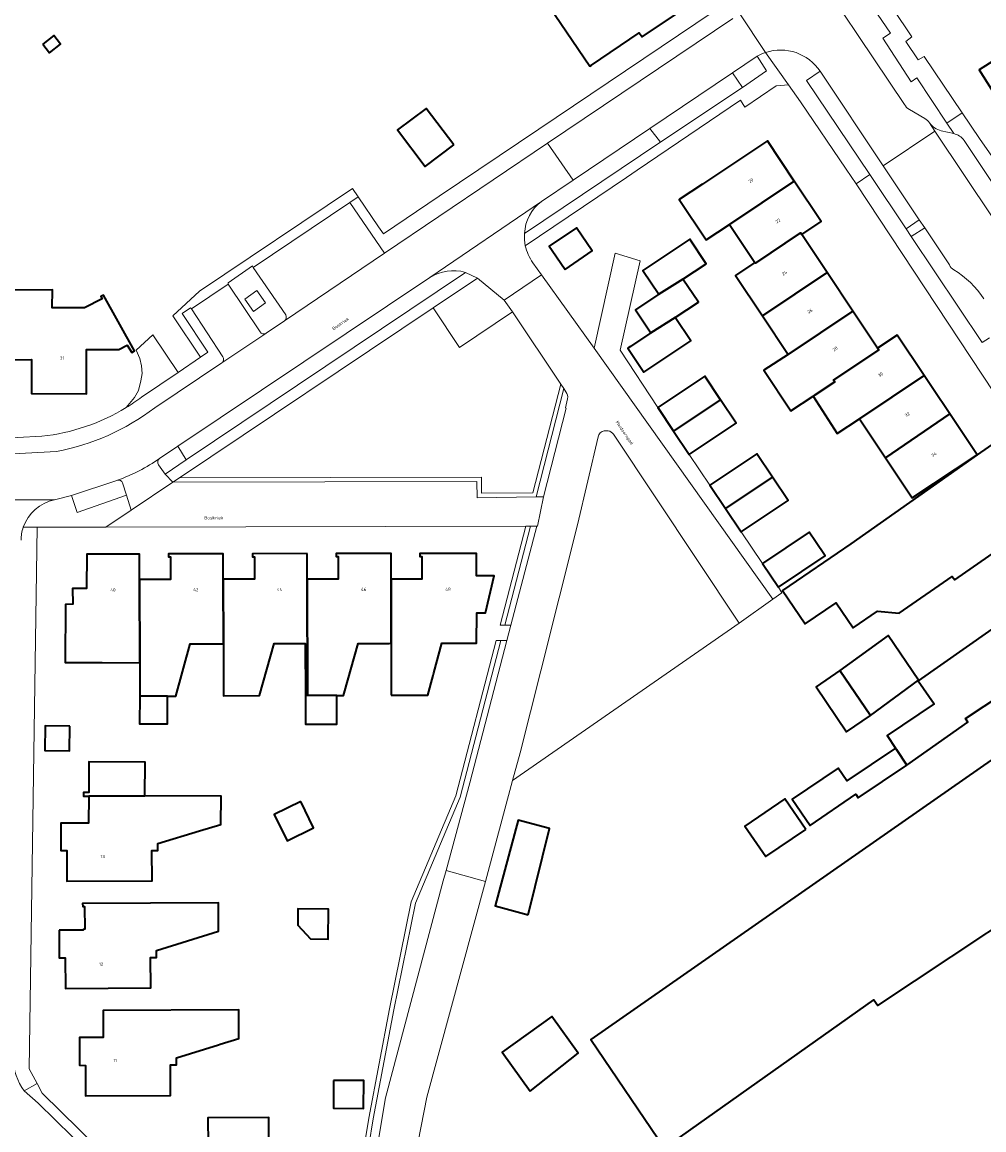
# Model space of a CAD drawing. Header units: metres. Extents: x 197700 to 204338, y 317132 to 325229.
# Tile 349 of 656: x 199342 to 199449, y 320431 to 320555. Entities that reach past the tile are written whole.
import ezdxf
from ezdxf.enums import TextEntityAlignment as Align

# ---------------------------------------------------------------- set-up
doc = ezdxf.new("R2010")
doc.units = ezdxf.units.M
for name, color, linetype, lineweight in [('B-WE-GR-BEPLANTING_CULTUUR_BODEMBEDEKKER-GV', 90, 'Continuous', 18), ('B-WE-GR-BEPLANTING_CULTUUR_HEESTERS-GV', 90, 'Continuous', 18), ('B-WE-GR-GROENVOORZIENING-GV', 80, 'Continuous', 18), ('B-WE-OG-BEBOUWING-GV', 7, 'Continuous', 35), ('B-WE-OG-BEBOUWING-T18', 10, 'Continuous', 18), ('B-WE-OG-BEBOUWING_LAGE TRAFO-GV', 7, 'Continuous', 18), ('B-WE-OG-TERREIN_CULTUURSCHEIDING-GV', 7, 'Continuous', 18), ('B-WE-OG-TERREIN_ERF-GV', 7, 'Continuous', 18), ('B-WE-OG-TOPOGRAFIE-T18', 10, 'Continuous', 18), ('B-WE-VH-VERHARDING_ASFALT-GV', 252, 'Continuous', 18), ('B-WE-VH-VERHARDING_BETONSTRAATSTEEN-GV', 252, 'Continuous', 18), ('B-WE-VH-VERHARDING_STRAATBAKSTEEN-GV', 252, 'Continuous', 18), ('B-WE-VH-VERHARDING_TEGEL-GV', 252, 'Continuous', 18)]:
    doc.layers.add(name, color=color, linetype=linetype, lineweight=lineweight)
doc.styles.add('NLCS-ISO-M200-T18', font='NLCS-ISO.ttf', dxfattribs={"height": 0.36})

msp = doc.modelspace()

# ---------------------------------------------------------------- linework, layer by layer
at = {"layer": 'B-WE-GR-BEPLANTING_CULTUUR_BODEMBEDEKKER-GV'}
for points in [[(199444.726, 320542.743), (199446.129, 320542.414), (199445.359, 320543.58), (199442.016, 320548.643), (199441.391, 320548.211), (199438.204, 320553.102), (199439.079, 320553.659), (199431.176, 320565.237), (199428.675, 320563.526), (199440.627, 320545.685)], [(199441.194, 320545.119), (199442.902, 320544.096)], [(199398.176, 320531.234), (199413.294, 320541.409), (199413.361, 320541.454), (199412.178, 320542.99), (199403.582, 320537.216)], [(199403.582, 320537.216), (199400.079, 320534.83)], [(199445.664, 320527.728), (199442.886, 320531.883), (199441.366, 320530.917), (199449.306, 320519.046), (199450.115, 320519.585)], [(199359.448, 320515.726), (199356.615, 320519.922), (199354.771, 320518.191), (199355.175, 320517.284), (199355.372, 320516.454), (199355.414, 320515.582), (199355.301, 320514.766), (199355.006, 320513.683), (199354.556, 320512.909), (199353.639, 320511.79)], [(199355.369, 320512.961), (199359.448, 320515.726)]]:
    msp.add_lwpolyline(points, dxfattribs=at)
for points in [[(199422.517, 320547.583), (199425.222, 320549.446), (199424.158, 320551.065), (199421.39, 320549.211)], [(199440.804, 320531.757), (199442.28, 320532.79), (199438.243, 320538.829), (199431.188, 320549.382), (199429.694, 320548.369), (199436.744, 320537.828)], [(199378.951, 320536.272), (199361.825, 320524.813), (199358.87, 320522.039), (199361.959, 320517.428), (199362.787, 320517.989), (199359.886, 320522.319), (199360.821, 320522.938), (199360.929, 320522.835), (199365.061, 320525.586), (199365.029, 320525.735), (199367.779, 320527.622), (199367.845, 320527.457), (199378.645, 320534.7), (199379.584, 320535.332)]]:
    msp.add_lwpolyline(points, close=True, dxfattribs=at)
for points in [[(199440.627, 320545.685, 0.1844778), (199441.194, 320545.119)], [(199442.902, 320544.096, -0.1130248), (199443.43, 320543.607)], [(199443.43, 320543.607, 0.1837618), (199444.726, 320542.743)], [(199400.079, 320534.83, 0.2366118), (199398.176, 320531.234)], [(199446.131, 320527.189, -0.1744906), (199445.664, 320527.728)], [(199449.496, 320523.943, 0.1154336), (199446.131, 320527.189)], [(199353.639, 320511.79, 0.0224365), (199355.369, 320512.961)]]:
    msp.add_lwpolyline(points, format="xyb", dxfattribs=at)
at = {"layer": 'B-WE-GR-BEPLANTING_CULTUUR_HEESTERS-GV'}
for points in [[(199387.574, 320526.316), (199359.426, 320507.488), (199360.363, 320505.941), (199391.554, 320526.906)], [(199352.682, 320503.68), (199352.592, 320503.649), (199347.534, 320501.946), (199348.167, 320500.077), (199353.691, 320502.007), (199353.224, 320503.367)], [(199379.292, 320420.343), (199381.262, 320432.271), (199383.547, 320444.475), (199385.974, 320456.388), (199390.977, 320468.232), (199395.503, 320485.754), (199394.989, 320485.765), (199390.502, 320468.393), (199385.494, 320456.537), (199383.056, 320444.571), (199380.77, 320432.358), (199378.799, 320420.424)]]:
    msp.add_lwpolyline(points, dxfattribs=at)
for points in [[(199391.554, 320526.906, 0.2165908), (199387.574, 320526.316)], [(199353.224, 320503.367, 0.3965507), (199352.682, 320503.68)]]:
    msp.add_lwpolyline(points, format="xyb", dxfattribs=at)
for points in [[(199399.446, 320501.8), (199402.559, 320513.911), (199402.223, 320514.412), (199399.096, 320502.244), (199393.355, 320502.203), (199393.347, 320504.01), (199359.618, 320503.947), (199358.87, 320503.446), (199392.849, 320503.509), (199392.857, 320501.699)], [(199398.31, 320498.519), (199395.432, 320487.467), (199395.946, 320487.457), (199398.827, 320498.52)]]:
    msp.add_lwpolyline(points, close=True, dxfattribs=at)
at = {"layer": 'B-WE-GR-GROENVOORZIENING-GV'}
msp.add_lwpolyline([(199396.192, 320485.765), (199395.503, 320485.754), (199390.977, 320468.232), (199385.974, 320456.388), (199383.547, 320444.475), (199381.262, 320432.271), (199379.292, 320420.343), (199376.155, 320401.122), (199374.146, 320388.629), (199370.032, 320363.229), (199365.077, 320345.117), (199366.795, 320343.429), (199370.979, 320359.096), (199371.479, 320361.505), (199372.996, 320368.823), (199377.734, 320405.495), (199382.639, 320434.611), (199389.084, 320458.881), (199389.398, 320460.049), (199392.035, 320469.842)], close=True, dxfattribs=at)
at = {"layer": 'B-WE-OG-BEBOUWING-GV'}
for points in [[(199399.604, 320558.592), (199405.455, 320549.948), (199405.653, 320550.082), (199410.98, 320553.683), (199411.307, 320553.228), (199415.695, 320556.177), (199413.094, 320560.04), (199410.919, 320563.271), (199410.073, 320562.722), (199407.522, 320566.481), (199399.43, 320558.849)], [(199466.73, 320553.85), (199465.02, 320556.55), (199462.81, 320560.35), (199459.65, 320558.36), (199462.657, 320553.574), (199459.1, 320551.31), (199456.99, 320554.62), (199448.98, 320549.53), (199452.75, 320543.573), (199464.528, 320551.083), (199465.004, 320551.387), (199467.318, 320552.862)], [(199344.317, 320552.424), (199345.08, 320551.444), (199346.32, 320552.41), (199345.557, 320553.39)], [(199390.248, 320541.156), (199387.154, 320545.234), (199383.975, 320542.822), (199387.069, 320538.744)], [(199421.071, 320532.271), (199428.308, 320537.114), (199425.3, 320541.62), (199418.06, 320536.78), (199415.444, 320535.033), (199418.455, 320530.524)], [(199423.91, 320528.02), (199423.97, 320527.94), (199429.02, 320531.33), (199429.15, 320531.15), (199431.32, 320532.6), (199428.308, 320537.114), (199421.071, 320532.271)], [(199402.691, 320527.225), (199405.733, 320529.295), (199403.971, 320531.885), (199400.929, 320529.814), (199401.255, 320529.334)], [(199429.15, 320531.15), (199429.02, 320531.33), (199423.97, 320527.94), (199423.91, 320528.02), (199421.73, 320526.57), (199424.741, 320522.061), (199431.984, 320526.903)], [(199415.87, 320526.15), (199418.45, 320527.87), (199416.62, 320530.62), (199411.38, 320527.13), (199413.16, 320524.46)], [(199415.01, 320521.84), (199417.59, 320523.56), (199415.87, 320526.15), (199413.16, 320524.46), (199410.56, 320522.73), (199412.28, 320520.14)], [(199427.627, 320517.738), (199434.867, 320522.581), (199431.984, 320526.903), (199424.741, 320522.061)], [(199338.656, 320517.137), (199343.067, 320517.151), (199343.075, 320513.348), (199349.209, 320513.325), (199349.227, 320518.275), (199352.824, 320518.266), (199353.765, 320518.783), (199354.268, 320517.953), (199354.589, 320518.148), (199351.112, 320524.367), (199350.802, 320524.215), (199350.949, 320523.933), (199349.005, 320522.932), (199345.384, 320522.928), (199345.398, 320524.937), (199338.717, 320524.923), (199338.721, 320522.937)], [(199434.867, 320522.581), (199427.627, 320517.738), (199424.907, 320515.974), (199427.927, 320511.412), (199430.416, 320513.056), (199430.65, 320513.21), (199432.83, 320514.67), (199432.71, 320514.85), (199437.75, 320518.26), (199437.63, 320518.44)], [(199412.28, 320520.14), (199409.992, 320518.617), (199409.71, 320518.43), (199411.5, 320515.75), (199416.74, 320519.25), (199415.01, 320521.84)], [(199435.605, 320510.517), (199442.823, 320515.382), (199439.81, 320519.89), (199437.63, 320518.44), (199437.75, 320518.26), (199432.71, 320514.85), (199432.83, 320514.67), (199430.65, 320513.21), (199430.416, 320513.056), (199433.117, 320508.874)], [(199414.829, 320509.159), (199420.079, 320512.659), (199418.32, 320515.29), (199413.07, 320511.78)], [(199442.823, 320515.382), (199435.605, 320510.517), (199438.498, 320506.188), (199445.704, 320511.072), (199445.324, 320511.64), (199444.184, 320513.346)], [(199420.079, 320512.659), (199414.829, 320509.159), (199416.58, 320506.55), (199421.83, 320510.04)], [(199445.704, 320511.072), (199438.498, 320506.188), (199441.49, 320501.71), (199448.76, 320506.501)], [(199453.2, 320509.61), (199448.76, 320506.501), (199434.64, 320496.54), (199426.984, 320491.342), (199429.513, 320487.616), (199432.995, 320489.98), (199434.886, 320487.171), (199437.609, 320489.041), (199440.047, 320488.797), (199445.959, 320492.911), (199446.24, 320492.52), (199458.62, 320501.13)], [(199420.632, 320500.512), (199425.869, 320504.011), (199424.12, 320506.63), (199418.87, 320503.13)], [(199425.869, 320504.011), (199420.632, 320500.512), (199422.39, 320497.9), (199427.62, 320501.39)], [(199430.68, 320496.828), (199429.99, 320497.86), (199424.75, 320494.37), (199426.54, 320491.7), (199431.77, 320495.2)], [(199355.153, 320483.258), (199355.139, 320492.568), (199355.136, 320494.503), (199355.135, 320495.418), (199349.234, 320495.407), (199349.219, 320491.571), (199347.661, 320491.565), (199347.679, 320489.803), (199346.852, 320489.768), (199346.815, 320483.306), (199350.947, 320483.283)], [(199355.139, 320492.568), (199355.153, 320483.258), (199355.158, 320479.562), (199358.281, 320479.543), (199359.206, 320479.538), (199360.792, 320485.377), (199364.287, 320485.383), (199364.517, 320485.391), (199364.501, 320492.593), (199364.497, 320494.532), (199364.495, 320495.443), (199358.381, 320495.426), (199358.382, 320495.096), (199358.602, 320495.096), (199358.604, 320494.514), (199358.605, 320494.076), (199358.609, 320492.576), (199355.311, 320492.568)], [(199373.869, 320495.46), (199367.755, 320495.44), (199367.756, 320495.11), (199367.976, 320495.111), (199367.978, 320494.545), (199367.98, 320494.091), (199367.985, 320492.591), (199364.673, 320492.593), (199364.501, 320492.593), (199364.517, 320485.391), (199364.529, 320479.58), (199368.557, 320479.588), (199370.182, 320485.398), (199373.663, 320485.408), (199373.678, 320479.624), (199373.898, 320479.623), (199373.874, 320492.611), (199373.871, 320494.567)], [(199377.346, 320494.117), (199377.35, 320492.617), (199374.05, 320492.611), (199373.874, 320492.611), (199373.898, 320479.623), (199377.201, 320479.608), (199377.925, 320479.605), (199377.993, 320479.846), (199379.556, 320485.415), (199383.019, 320485.425), (199383.265, 320485.441), (199383.254, 320492.62), (199383.251, 320494.586), (199383.25, 320495.482), (199377.123, 320495.466), (199377.123, 320495.136), (199377.343, 320495.137), (199377.345, 320494.577)], [(199383.274, 320479.644), (199387.36, 320479.622), (199387.952, 320481.829), (199388.033, 320482.13), (199388.923, 320485.446), (199392.813, 320485.446), (199392.818, 320488.843), (199393.817, 320488.842), (199394.781, 320492.993), (199392.805, 320492.99), (199392.789, 320495.486), (199386.477, 320495.481), (199386.478, 320495.151), (199386.698, 320495.152), (199386.699, 320494.589), (199386.699, 320494.126), (199386.7, 320492.626), (199383.425, 320492.62), (199383.254, 320492.62), (199383.265, 320485.441)], [(199454.21, 320481.46), (199466.281, 320489.511), (199462.53, 320495.26), (199450.022, 320486.743), (199442.158, 320481.236), (199443.945, 320478.683), (199438.68, 320475.14), (199439.636, 320473.714), (199439.723, 320473.584), (199440.9, 320471.83), (199447.696, 320476.628), (199447.44, 320477.021), (199453.801, 320481.227), (199454.19, 320481.49)], [(199442.19, 320481.31), (199438.79, 320486.3), (199433.41, 320482.38), (199436.82, 320477.37)], [(199436.82, 320477.37), (199433.41, 320482.38), (199430.75, 320480.57), (199434.161, 320475.56)], [(199358.281, 320479.543), (199355.158, 320479.562), (199355.143, 320476.448), (199358.263, 320476.433)], [(199377.201, 320479.608), (199373.898, 320479.623), (199373.678, 320479.624), (199373.678, 320476.415), (199377.187, 320476.415)], [(199462.11, 320461.197), (199465.901, 320463.714), (199478.29, 320471.94), (199472.545, 320480.023), (199453.84, 320467.51), (199452.11, 320470.06), (199452.21, 320470.14), (199450.71, 320472.22), (199450.891, 320472.346), (199450.7, 320472.63), (199405.59, 320441.16), (199413.79, 320429), (199437.21, 320445.57), (199437.64, 320444.949)], [(199347.336, 320476.184), (199344.576, 320476.203), (199344.556, 320473.445), (199347.317, 320473.425)], [(199440.9, 320471.83), (199439.723, 320473.584), (199439.636, 320473.714), (199434.182, 320470.059), (199433.207, 320471.492), (199428.083, 320468.005), (199430.073, 320465.081), (199435.197, 320468.568), (199435.458, 320468.178)], [(199355.734, 320468.39), (199355.764, 320472.15), (199349.464, 320472.202), (199349.457, 320468.771), (199348.877, 320468.773), (199348.876, 320468.353), (199349.456, 320468.351)], [(199346.884, 320465.347), (199346.351, 320465.348), (199346.343, 320462.26), (199347.017, 320462.266), (199347.03, 320458.845), (199356.54, 320458.881), (199356.527, 320462.281), (199357.197, 320462.284), (199357.194, 320463.074), (199361.852, 320464.458), (199364.24, 320465.168), (199364.252, 320468.358), (199355.734, 320468.39), (199349.456, 320468.351), (199349.448, 320465.34)], [(199429.591, 320464.622), (199427.259, 320468.048), (199422.802, 320465.014), (199425.133, 320461.588)], [(199373.157, 320467.767), (199370.191, 320466.319), (199371.629, 320463.375), (199374.594, 320464.822)], [(199398.565, 320455.083), (199400.943, 320464.725), (199397.46, 320465.657), (199394.873, 320456.081)], [(199346.163, 320453.37), (199346.168, 320450.284), (199346.834, 320450.266), (199346.856, 320446.864), (199356.386, 320446.926), (199356.364, 320450.326), (199357.044, 320450.33), (199357.039, 320451.1), (199363.98, 320453.261), (199363.96, 320456.441), (199348.78, 320456.343), (199348.782, 320456.003), (199349.002, 320456.004), (199349.019, 320453.464), (199348.839, 320453.463), (199348.839, 320453.374), (199346.853, 320453.371), (199346.585, 320453.371)], [(199374.257, 320452.402), (199376.226, 320452.383), (199376.258, 320455.717), (199372.844, 320455.75), (199372.826, 320453.939)], [(199364.146, 320440.614), (199366.241, 320441.269), (199366.225, 320444.449), (199351.075, 320444.373), (199351.09, 320441.388), (199349.699, 320441.379), (199348.994, 320441.374), (199348.416, 320441.37), (199348.413, 320438.267), (199349.085, 320438.26), (199349.105, 320434.847), (199358.615, 320434.902), (199358.595, 320438.302), (199359.265, 320438.306), (199359.261, 320439.086), (199363.971, 320440.559)], [(199398.797, 320435.358), (199404.143, 320439.637), (199401.2, 320443.723), (199395.648, 320439.725)], [(199376.825, 320436.576), (199376.803, 320433.456), (199380.173, 320433.433), (199380.195, 320436.553)], [(199366.441, 320422.883), (199366.43, 320426.283), (199367.1, 320426.285), (199367.097, 320427.125), (199369.597, 320427.133), (199369.584, 320430.933), (199369.583, 320431.308), (199369.579, 320432.433), (199362.775, 320432.41), (199362.789, 320429.407), (199357.383, 320429.402), (199356.953, 320429.402), (199355.769, 320429.401), (199355.772, 320426.296), (199356.394, 320426.261), (199356.461, 320422.869)]]:
    msp.add_lwpolyline(points, close=True, dxfattribs=at)
at = {"layer": 'B-WE-OG-BEBOUWING_LAGE TRAFO-GV'}
msp.add_lwpolyline([(199369.211, 320523.494), (199368.229, 320524.867), (199366.903, 320523.919), (199367.885, 320522.546)], close=True, dxfattribs=at)
at = {"layer": 'B-WE-OG-TERREIN_CULTUURSCHEIDING-GV'}
for points in [[(199359.618, 320503.947), (199393.347, 320504.01), (199393.355, 320502.203), (199399.096, 320502.244), (199402.223, 320514.412), (199396.816, 320522.486), (199390.903, 320518.511), (199387.962, 320522.945)], [(199395.946, 320487.457), (199396.636, 320487.467), (199399.522, 320498.521), (199398.827, 320498.52)]]:
    msp.add_lwpolyline(points, close=True, dxfattribs=at)
msp.add_lwpolyline([(199402.798, 320513.554), (199402.559, 320513.911), (199399.446, 320501.8), (199400.275, 320501.813), (199402.821, 320511.716), (199402.725, 320511.749), (199402.966, 320512.775)], dxfattribs=at)
msp.add_lwpolyline([(199402.966, 320512.775, 0.2354933), (199402.798, 320513.554)], format="xyb", dxfattribs=at)
at = {"layer": 'B-WE-OG-TERREIN_ERF-GV'}
for points in [[(199421.969, 320582.334), (199441.441, 320553.229), (199440.786, 320552.704), (199442.152, 320550.669), (199442.845, 320551.051), (199447.089, 320544.735), (199449.011, 320541.874), (199458.491, 320528.289)], [(199353.639, 320511.79), (199354.556, 320512.909), (199355.006, 320513.683), (199355.301, 320514.766), (199355.414, 320515.582), (199355.372, 320516.454), (199355.175, 320517.284), (199354.771, 320518.191), (199356.615, 320519.922), (199359.448, 320515.726), (199361.959, 320517.428), (199358.87, 320522.039), (199361.825, 320524.813), (199378.951, 320536.272), (199379.584, 320535.332), (199381.826, 320531.999), (199382.389, 320531.229), (199388.615, 320535.414), (199399.763, 320542.908), (199421.175, 320557.367)], [(199452.75, 320543.573), (199448.98, 320549.53), (199456.99, 320554.62)], [(199448.76, 320506.501), (199453.2, 320509.61), (199435.21, 320536.804), (199434.119, 320538.454), (199428.994, 320545.98), (199427.681, 320547.872), (199426.288, 320547.757), (199422.789, 320545.364), (199422.3, 320546.135), (199410.766, 320538.341), (199409.562, 320537.524), (199398.251, 320529.887)], [(199399.077, 320527.974), (199400.043, 320526.638), (199405.931, 320518.422), (199408.279, 320529.041), (199411.102, 320528.176), (199408.849, 320518.201), (199413.07, 320511.78), (199418.32, 320515.29), (199420.079, 320512.659), (199421.83, 320510.04), (199416.58, 320506.55), (199418.87, 320503.13), (199424.12, 320506.63), (199425.869, 320504.011), (199427.62, 320501.39), (199422.39, 320497.9), (199424.75, 320494.37), (199429.99, 320497.86), (199430.68, 320496.828), (199431.77, 320495.2), (199426.54, 320491.7), (199426.903, 320491.065), (199425.915, 320490.355), (199422.133, 320487.703), (199396.837, 320470.084), (199393.791, 320458.826), (199387.261, 320434.696), (199382.084, 320408.203)], [(199338.717, 320524.923), (199345.398, 320524.937), (199345.384, 320522.928), (199349.005, 320522.932), (199350.949, 320523.933), (199350.802, 320524.215), (199351.112, 320524.367), (199354.589, 320518.148), (199354.268, 320517.953), (199353.765, 320518.783), (199352.824, 320518.266), (199349.227, 320518.275), (199349.209, 320513.325), (199343.075, 320513.348), (199343.067, 320517.151), (199338.656, 320517.137)], [(199404.094, 320498.693), (199399.98, 320482.347), (199397.677, 320473.187), (199396.837, 320470.084), (199422.133, 320487.703), (199408.095, 320508.802)], [(199407.506, 320509.172), (199407.075, 320509.185)], [(199280.15, 320508.248), (199338.596, 320508.297), (199338.757, 320508.305), (199344.235, 320508.577)], [(199406.406, 320508.502), (199404.094, 320498.693)], [(199458.62, 320501.13), (199446.24, 320492.52), (199445.959, 320492.911), (199440.047, 320488.797), (199437.609, 320489.041), (199434.886, 320487.171), (199432.995, 320489.98), (199429.513, 320487.616), (199426.984, 320491.342), (199434.64, 320496.54), (199448.76, 320506.501)], [(199378.799, 320420.424), (199380.77, 320432.358), (199383.056, 320444.571), (199385.494, 320456.537), (199390.502, 320468.393), (199394.989, 320485.765), (199395.503, 320485.754), (199396.192, 320485.765), (199396.636, 320487.467), (199395.946, 320487.457), (199395.432, 320487.467), (199398.31, 320498.519), (199351.38, 320498.426), (199343.981, 320498.411), (199343.713, 320498.41), (199342.802, 320437.86), (199343.698, 320436.241), (199344.255, 320435.166), (199352.515, 320427.018)], [(199453.801, 320481.227), (199447.44, 320477.021), (199447.696, 320476.628), (199440.9, 320471.83), (199435.458, 320468.178), (199435.197, 320468.568), (199430.073, 320465.081), (199428.083, 320468.005), (199433.207, 320471.492), (199434.182, 320470.059), (199439.636, 320473.714), (199438.68, 320475.14), (199443.945, 320478.683), (199442.158, 320481.236), (199450.022, 320486.743)], [(199462.11, 320461.197), (199437.64, 320444.949), (199437.21, 320445.57), (199413.79, 320429), (199405.59, 320441.16), (199450.7, 320472.63)]]:
    msp.add_lwpolyline(points, dxfattribs=at)
for points in [[(199405.653, 320550.082), (199405.455, 320549.948), (199399.604, 320558.592), (199399.43, 320558.849), (199407.522, 320566.481), (199410.073, 320562.722), (199410.919, 320563.271), (199413.094, 320560.04), (199415.695, 320556.177), (199411.307, 320553.228), (199410.98, 320553.683)], [(199344.317, 320552.424), (199345.557, 320553.39), (199346.32, 320552.41), (199345.08, 320551.444)], [(199390.248, 320541.156), (199387.069, 320538.744), (199383.975, 320542.822), (199387.154, 320545.234)], [(199431.984, 320526.903), (199434.867, 320522.581), (199437.63, 320518.44), (199439.81, 320519.89), (199442.823, 320515.382), (199444.184, 320513.346), (199445.324, 320511.64), (199445.704, 320511.072), (199448.76, 320506.501), (199441.49, 320501.71), (199438.498, 320506.188), (199435.605, 320510.517), (199433.117, 320508.874), (199430.416, 320513.056), (199427.927, 320511.412), (199424.907, 320515.974), (199427.627, 320517.738), (199424.741, 320522.061), (199421.73, 320526.57), (199423.91, 320528.02), (199421.071, 320532.271), (199418.455, 320530.524), (199415.444, 320535.033), (199418.06, 320536.78), (199425.3, 320541.62), (199428.308, 320537.114), (199431.32, 320532.6), (199429.15, 320531.15)], [(199401.255, 320529.334), (199400.929, 320529.814), (199403.971, 320531.885), (199405.733, 320529.295), (199402.691, 320527.225)], [(199415.87, 320526.15), (199417.59, 320523.56), (199415.01, 320521.84), (199416.74, 320519.25), (199411.5, 320515.75), (199409.71, 320518.43), (199409.992, 320518.617), (199412.28, 320520.14), (199410.56, 320522.73), (199413.16, 320524.46), (199411.38, 320527.13), (199416.62, 320530.62), (199418.45, 320527.87)], [(199387.952, 320481.829), (199387.36, 320479.622), (199383.274, 320479.644), (199383.265, 320485.441), (199383.019, 320485.425), (199379.556, 320485.415), (199377.993, 320479.846), (199377.925, 320479.605), (199377.201, 320479.608), (199377.187, 320476.415), (199373.678, 320476.415), (199373.678, 320479.624), (199373.663, 320485.408), (199370.182, 320485.398), (199368.557, 320479.588), (199364.529, 320479.58), (199364.517, 320485.391), (199364.287, 320485.383), (199360.792, 320485.377), (199359.206, 320479.538), (199358.281, 320479.543), (199358.263, 320476.433), (199355.143, 320476.448), (199355.158, 320479.562), (199355.153, 320483.258), (199350.947, 320483.283), (199346.815, 320483.306), (199346.852, 320489.768), (199347.679, 320489.803), (199347.661, 320491.565), (199349.219, 320491.571), (199349.234, 320495.407), (199355.135, 320495.418), (199355.136, 320494.503), (199355.139, 320492.568), (199355.311, 320492.568), (199358.609, 320492.576), (199358.605, 320494.076), (199358.604, 320494.514), (199358.602, 320495.096), (199358.382, 320495.096), (199358.381, 320495.426), (199364.495, 320495.443), (199364.497, 320494.532), (199364.501, 320492.593), (199364.673, 320492.593), (199367.985, 320492.591), (199367.98, 320494.091), (199367.978, 320494.545), (199367.976, 320495.111), (199367.756, 320495.11), (199367.755, 320495.44), (199373.869, 320495.46), (199373.871, 320494.567), (199373.874, 320492.611), (199374.05, 320492.611), (199377.35, 320492.617), (199377.346, 320494.117), (199377.345, 320494.577), (199377.343, 320495.137), (199377.123, 320495.136), (199377.123, 320495.466), (199383.25, 320495.482), (199383.251, 320494.586), (199383.254, 320492.62), (199383.425, 320492.62), (199386.7, 320492.626), (199386.699, 320494.126), (199386.699, 320494.589), (199386.698, 320495.152), (199386.478, 320495.151), (199386.477, 320495.481), (199392.789, 320495.486), (199392.805, 320492.99), (199394.781, 320492.993), (199393.817, 320488.842), (199392.818, 320488.843), (199392.813, 320485.446), (199388.923, 320485.446), (199388.033, 320482.13)], [(199433.41, 320482.38), (199438.79, 320486.3), (199442.19, 320481.31), (199436.82, 320477.37), (199434.161, 320475.56), (199430.75, 320480.57)], [(199347.336, 320476.184), (199347.317, 320473.425), (199344.556, 320473.445), (199344.576, 320476.203)], [(199356.54, 320458.881), (199347.03, 320458.845), (199347.017, 320462.266), (199346.343, 320462.26), (199346.351, 320465.348), (199346.884, 320465.347), (199349.448, 320465.34), (199349.456, 320468.351), (199348.876, 320468.353), (199348.877, 320468.773), (199349.457, 320468.771), (199349.464, 320472.202), (199355.764, 320472.15), (199355.734, 320468.39), (199364.252, 320468.358), (199364.24, 320465.168), (199361.852, 320464.458), (199357.194, 320463.074), (199357.197, 320462.284), (199356.527, 320462.281)], [(199429.591, 320464.622), (199425.133, 320461.588), (199422.802, 320465.014), (199427.259, 320468.048)], [(199373.157, 320467.767), (199374.594, 320464.822), (199371.629, 320463.375), (199370.191, 320466.319)], [(199400.943, 320464.725), (199398.565, 320455.083), (199394.873, 320456.081), (199397.46, 320465.657)], [(199346.856, 320446.864), (199346.834, 320450.266), (199346.168, 320450.284), (199346.163, 320453.37), (199346.585, 320453.371), (199346.853, 320453.371), (199348.839, 320453.374), (199348.839, 320453.463), (199349.019, 320453.464), (199349.002, 320456.004), (199348.782, 320456.003), (199348.78, 320456.343), (199363.96, 320456.441), (199363.98, 320453.261), (199357.039, 320451.1), (199357.044, 320450.33), (199356.364, 320450.326), (199356.386, 320446.926)], [(199374.257, 320452.402), (199372.826, 320453.939), (199372.844, 320455.75), (199376.258, 320455.717), (199376.226, 320452.383)], [(199366.225, 320444.449), (199366.241, 320441.269), (199364.146, 320440.614), (199363.971, 320440.559), (199359.261, 320439.086), (199359.265, 320438.306), (199358.595, 320438.302), (199358.615, 320434.902), (199349.105, 320434.847), (199349.085, 320438.26), (199348.413, 320438.267), (199348.416, 320441.37), (199348.994, 320441.374), (199349.699, 320441.379), (199351.09, 320441.388), (199351.075, 320444.373)], [(199398.797, 320435.358), (199395.648, 320439.725), (199401.2, 320443.723), (199404.143, 320439.637)], [(199380.195, 320436.553), (199380.173, 320433.433), (199376.803, 320433.456), (199376.825, 320436.576)], [(199369.584, 320430.933), (199369.597, 320427.133), (199367.097, 320427.125), (199367.1, 320426.285), (199366.43, 320426.283), (199366.441, 320422.883), (199356.461, 320422.869), (199356.394, 320426.261), (199355.772, 320426.296), (199355.769, 320429.401), (199356.953, 320429.402), (199357.383, 320429.402), (199362.789, 320429.407), (199362.775, 320432.41), (199369.579, 320432.433), (199369.583, 320431.308)]]:
    msp.add_lwpolyline(points, close=True, dxfattribs=at)
for points in [[(199398.251, 320529.887, 0.080598), (199399.077, 320527.974)], [(199344.235, 320508.577, 0.1102623), (199353.639, 320511.79)], [(199407.075, 320509.185, 0.3431509), (199406.406, 320508.502)], [(199408.095, 320508.802, 0.2369681), (199407.506, 320509.172)]]:
    msp.add_lwpolyline(points, format="xyb", dxfattribs=at)
at = {"layer": 'B-WE-VH-VERHARDING_ASFALT-GV'}
for points in [[(199440.627, 320545.685), (199428.675, 320563.526), (199425.943, 320567.566), (199424.935, 320569.069), (199422.397, 320572.855), (199422.07, 320573.343), (199417.258, 320570.117), (199417.558, 320569.67), (199420.449, 320565.36), (199421.141, 320564.328)], [(199425.108, 320551.487), (199422.155, 320555.901)], [(199422.155, 320555.901), (199425.108, 320551.487)], [(199421.426, 320555.282), (199400.749, 320541.33), (199403.582, 320537.216), (199412.178, 320542.99), (199421.297, 320549.149), (199421.39, 320549.211), (199424.158, 320551.065)], [(199431.188, 320549.382), (199438.243, 320538.829), (199444.037, 320542.697), (199443.43, 320543.607)], [(199442.902, 320544.096), (199441.194, 320545.119)], [(199494.055, 320456.512), (199494.282, 320456.189), (199500.123, 320460.206), (199494.152, 320468.742), (199491.67, 320472.26), (199490.831, 320473.377), (199490.737, 320473.512), (199483.581, 320483.861), (199476.835, 320493.639), (199476.4, 320494.419), (199473.953, 320497.959), (199463.72, 320513.197), (199461.226, 320516.941), (199460.608, 320517.868), (199459.219, 320519.952), (199457.05, 320523.207), (199444.037, 320542.697), (199438.243, 320538.829), (199442.28, 320532.79), (199442.886, 320531.883)], [(199442.886, 320531.883), (199445.664, 320527.728)], [(199408.095, 320508.802), (199422.133, 320487.703), (199425.915, 320490.355), (199405.931, 320518.422), (199400.043, 320526.638), (199395.888, 320523.784), (199396.816, 320522.486), (199402.223, 320514.412), (199402.559, 320513.911), (199402.798, 320513.554)], [(199402.966, 320512.775), (199402.725, 320511.749), (199402.821, 320511.716), (199400.275, 320501.813), (199399.608, 320498.522), (199399.522, 320498.521), (199396.636, 320487.467), (199396.192, 320485.765), (199392.035, 320469.842), (199389.398, 320460.049), (199393.791, 320458.826)], [(199407.075, 320509.185), (199407.506, 320509.172)], [(199393.791, 320458.826), (199396.837, 320470.084), (199397.677, 320473.187), (199399.98, 320482.347), (199404.094, 320498.693), (199406.406, 320508.502)]]:
    msp.add_lwpolyline(points, dxfattribs=at)
for points in [[(199424.158, 320551.065, -0.0500101), (199425.108, 320551.487)], [(199425.108, 320551.487, -0.339003), (199431.188, 320549.382)], [(199441.194, 320545.119, -0.1844778), (199440.627, 320545.685)], [(199443.43, 320543.607, 0.1130248), (199442.902, 320544.096)], [(199445.664, 320527.728, 0.1744906), (199446.131, 320527.189)], [(199446.131, 320527.189, -0.1154336), (199449.496, 320523.943)], [(199402.798, 320513.554, -0.2354933), (199402.966, 320512.775)], [(199406.406, 320508.502, -0.3431509), (199407.075, 320509.185)], [(199407.506, 320509.172, -0.2369681), (199408.095, 320508.802)]]:
    msp.add_lwpolyline(points, format="xyb", dxfattribs=at)
msp.add_lwpolyline([(199374.714, 320364.529), (199382.084, 320408.203), (199387.261, 320434.696), (199393.791, 320458.826), (199389.398, 320460.049), (199389.084, 320458.881), (199382.639, 320434.611), (199377.734, 320405.495), (199372.996, 320368.823), (199371.479, 320361.505), (199373.982, 320361)], close=True, dxfattribs=at)
at = {"layer": 'B-WE-VH-VERHARDING_BETONSTRAATSTEEN-GV'}
for points in [[(199444.726, 320542.743, -0.1837618), (199443.43, 320543.607)], [(199447.308, 320541.65, 0.184448), (199446.129, 320542.414)]]:
    msp.add_lwpolyline(points, format="xyb", dxfattribs=at)
for points in [[(199443.43, 320543.607), (199444.037, 320542.697), (199457.05, 320523.207)], [(199446.129, 320542.414), (199444.726, 320542.743)], [(199456.739, 320527.503), (199447.308, 320541.65)]]:
    msp.add_lwpolyline(points, dxfattribs=at)
msp.add_lwpolyline([(199418.87, 320503.13), (199416.58, 320506.55), (199414.829, 320509.159), (199413.07, 320511.78), (199408.849, 320518.201), (199411.102, 320528.176), (199408.279, 320529.041), (199405.931, 320518.422), (199425.915, 320490.355), (199426.903, 320491.065), (199426.54, 320491.7), (199424.75, 320494.37), (199422.39, 320497.9), (199420.632, 320500.512)], close=True, dxfattribs=at)
at = {"layer": 'B-WE-VH-VERHARDING_STRAATBAKSTEEN-GV'}
msp.add_lwpolyline([(199422.517, 320547.583), (199421.39, 320549.211), (199421.297, 320549.149), (199412.178, 320542.99), (199413.361, 320541.454), (199422.432, 320547.524)], close=True, dxfattribs=at)
for points in [[(199400.749, 320541.33), (199382.525, 320529.038), (199371.341, 320521.47), (199369.282, 320520.114), (199369.239, 320520.085), (199364.325, 320516.779), (199356.829, 320511.764)], [(199357.361, 320506.107), (199359.426, 320507.488), (199387.574, 320526.316), (199400.079, 320534.83), (199403.582, 320537.216), (199400.749, 320541.33)], [(199371.341, 320521.47), (199382.525, 320529.038), (199378.645, 320534.7), (199367.845, 320527.457)], [(199400.079, 320534.83), (199387.574, 320526.316)], [(199367.845, 320527.457), (199371.469, 320522.146)], [(199391.554, 320526.906), (199392.893, 320526.25), (199395.888, 320523.784), (199400.043, 320526.638), (199399.077, 320527.974)], [(199368.602, 320520.249), (199365.061, 320525.586), (199360.929, 320522.835)], [(199360.929, 320522.835), (199364.447, 320517.479)], [(199364.325, 320516.779), (199369.239, 320520.085)], [(199345.844, 320506.874), (199338.904, 320506.498), (199338.846, 320506.498), (199338.855, 320501.474), (199345.624, 320501.483), (199347.534, 320501.946), (199352.592, 320503.649), (199352.682, 320503.68)], [(199345.624, 320501.483), (199338.855, 320501.474), (199332.085, 320501.465)], [(199352.515, 320427.018), (199344.255, 320435.166), (199343.698, 320436.241), (199342.255, 320435.392), (199343.819, 320434.041), (199351.424, 320426.563)], [(199329.867, 320431.591), (199324.747, 320424.881), (199324.739, 320415.287), (199332.265, 320407.605), (199343.657, 320407.604), (199351.462, 320415.423), (199351.424, 320426.563), (199343.819, 320434.041), (199342.255, 320435.392)]]:
    msp.add_lwpolyline(points, dxfattribs=at)
for points in [[(199398.176, 320531.234, -0.2366118), (199400.079, 320534.83)], [(199398.251, 320529.887, -0.0796447), (199398.176, 320531.234)], [(199399.077, 320527.974, -0.080598), (199398.251, 320529.887)], [(199387.574, 320526.316, -0.2165908), (199391.554, 320526.906)], [(199371.469, 320522.146, -0.3757141), (199371.341, 320521.47)], [(199369.239, 320520.085, -0.4140763), (199368.602, 320520.249)], [(199364.447, 320517.479, -0.4146393), (199364.325, 320516.779)], [(199356.829, 320511.764, -0.1167152), (199345.844, 320506.874)], [(199352.682, 320503.68, 0.0711929), (199357.361, 320506.107)], [(199342.143, 320498.407, -0.2661205), (199345.624, 320501.483)], [(199341.896, 320496.955, -0.0792509), (199342.143, 320498.407)], [(199342.255, 320435.392, -0.1608647), (199341.025, 320439.033)]]:
    msp.add_lwpolyline(points, format="xyb", dxfattribs=at)
at = {"layer": 'B-WE-VH-VERHARDING_TEGEL-GV'}
for points in [[(199447.089, 320544.735), (199442.845, 320551.051), (199442.152, 320550.669), (199440.786, 320552.704), (199441.441, 320553.229), (199421.969, 320582.334), (199424.213, 320583.777), (199422.917, 320585.707), (199422.794, 320585.857), (199422.652, 320585.749), (199421.034, 320584.528)], [(199419.751, 320576.802), (199422.256, 320578.505), (199428.438, 320569.243), (199425.943, 320567.566), (199428.675, 320563.526), (199431.176, 320565.237), (199439.079, 320553.659), (199438.204, 320553.102), (199441.391, 320548.211), (199442.016, 320548.643), (199445.359, 320543.58), (199447.089, 320544.735)], [(199422.155, 320555.901), (199421.175, 320557.367), (199399.763, 320542.908), (199388.615, 320535.414), (199382.389, 320531.229), (199381.826, 320531.999), (199379.584, 320535.332), (199378.645, 320534.7), (199382.525, 320529.038)], [(199382.525, 320529.038), (199400.749, 320541.33), (199421.426, 320555.282)], [(199424.158, 320551.065), (199425.222, 320549.446), (199422.517, 320547.583), (199422.432, 320547.524), (199413.361, 320541.454), (199413.294, 320541.409), (199398.176, 320531.234)], [(199398.251, 320529.887), (199409.562, 320537.524), (199410.766, 320538.341), (199422.3, 320546.135), (199422.789, 320545.364), (199426.288, 320547.757), (199427.681, 320547.872), (199425.108, 320551.487)], [(199425.108, 320551.487), (199427.681, 320547.872), (199428.994, 320545.98)], [(199428.994, 320545.98), (199434.119, 320538.454), (199435.21, 320536.804), (199436.744, 320537.828), (199429.694, 320548.369), (199431.188, 320549.382)], [(199490.722, 320476.867), (199493.217, 320473.368), (199491.67, 320472.26), (199494.152, 320468.742), (199495.623, 320469.809), (199501.65, 320461.257), (199503.469, 320462.508), (199486.694, 320486.417), (199475.872, 320502.372), (199458.491, 320528.289), (199449.011, 320541.874), (199447.089, 320544.735), (199445.359, 320543.58), (199446.129, 320542.414)], [(199447.308, 320541.65), (199456.739, 320527.503)], [(199450.115, 320519.585), (199449.306, 320519.046), (199441.366, 320530.917), (199440.804, 320531.757), (199436.744, 320537.828), (199435.21, 320536.804), (199453.2, 320509.61), (199458.62, 320501.13), (199462.53, 320495.26), (199466.281, 320489.511), (199466.34, 320489.42), (199466.44, 320489.49), (199467.35, 320488.09), (199467.16, 320487.97), (199469.289, 320484.726), (199469.7, 320484.1), (199470.23, 320483.8), (199470.97, 320482.72), (199471.04, 320482.14), (199472.545, 320480.023), (199478.29, 320471.94)], [(199371.469, 320522.146), (199367.845, 320527.457), (199367.779, 320527.622), (199365.029, 320525.735), (199365.061, 320525.586), (199368.602, 320520.249)], [(199364.447, 320517.479), (199360.929, 320522.835), (199360.821, 320522.938), (199359.886, 320522.319), (199362.787, 320517.989), (199361.959, 320517.428), (199359.448, 320515.726), (199355.369, 320512.961)], [(199369.239, 320520.085), (199369.282, 320520.114), (199371.341, 320521.47)], [(199356.829, 320511.764), (199364.325, 320516.779)], [(199344.235, 320508.577), (199338.757, 320508.305), (199338.846, 320506.498), (199338.904, 320506.498), (199345.844, 320506.874)], [(199357.261, 320505.404), (199358.014, 320504.362), (199360.363, 320505.941), (199359.426, 320507.488), (199357.361, 320506.107)], [(199353.224, 320503.367), (199353.691, 320502.007), (199354.215, 320500.326), (199358.87, 320503.446), (199358.014, 320504.362), (199357.261, 320505.404)], [(199343.713, 320498.41), (199343.981, 320498.411), (199351.38, 320498.426), (199354.215, 320500.326), (199353.691, 320502.007), (199348.167, 320500.077), (199347.534, 320501.946), (199345.624, 320501.483)], [(199343.698, 320436.241), (199342.802, 320437.86), (199343.713, 320498.41), (199342.143, 320498.407)], [(199342.143, 320498.407), (199343.713, 320498.41)], [(199342.255, 320435.392), (199343.698, 320436.241)]]:
    msp.add_lwpolyline(points, dxfattribs=at)
for points in [[(199425.108, 320551.487, 0.0500101), (199424.158, 320551.065)], [(199431.188, 320549.382, 0.339003), (199425.108, 320551.487)], [(199446.129, 320542.414, -0.184448), (199447.308, 320541.65)], [(199398.176, 320531.234, 0.0796447), (199398.251, 320529.887)], [(199371.341, 320521.47, 0.3757141), (199371.469, 320522.146)], [(199368.602, 320520.249, 0.4140763), (199369.239, 320520.085)], [(199364.325, 320516.779, 0.4146393), (199364.447, 320517.479)], [(199355.369, 320512.961, -0.0224365), (199353.639, 320511.79)], [(199353.639, 320511.79, -0.1102623), (199344.235, 320508.577)], [(199345.844, 320506.874, 0.1167152), (199356.829, 320511.764)], [(199357.361, 320506.107, -0.0711929), (199352.682, 320503.68)], [(199357.361, 320506.107, 0.3953402), (199357.261, 320505.404)], [(199357.261, 320505.404, -0.3953402), (199357.361, 320506.107)], [(199352.682, 320503.68, -0.3965507), (199353.224, 320503.367)], [(199345.624, 320501.483, 0.2661205), (199342.143, 320498.407)], [(199342.143, 320498.407, 0.0792509), (199341.896, 320496.955)], [(199341.025, 320439.033, 0.1608647), (199342.255, 320435.392)]]:
    msp.add_lwpolyline(points, format="xyb", dxfattribs=at)
for points in [[(199442.28, 320532.79), (199440.804, 320531.757), (199441.366, 320530.917), (199442.886, 320531.883)], [(199358.87, 320503.446), (199359.618, 320503.947), (199387.962, 320522.945), (199392.893, 320526.25), (199391.554, 320526.906), (199360.363, 320505.941), (199358.014, 320504.362)], [(199387.962, 320522.945), (199390.903, 320518.511), (199396.816, 320522.486), (199395.888, 320523.784), (199392.893, 320526.25)], [(199369.211, 320523.494), (199367.885, 320522.546), (199366.903, 320523.919), (199368.229, 320524.867)], [(199351.38, 320498.426), (199398.31, 320498.519), (199398.827, 320498.52), (199399.522, 320498.521), (199399.608, 320498.522), (199400.275, 320501.813), (199399.446, 320501.8), (199392.857, 320501.699), (199392.849, 320503.509), (199358.87, 320503.446), (199354.215, 320500.326)]]:
    msp.add_lwpolyline(points, close=True, dxfattribs=at)

# ---------------------------------------------------------------- texts
at = {"layer": 'B-WE-OG-BEBOUWING-T18', "style": 'NLCS-ISO-M200-T18'}
for s, rotation, p in [('20', 33.7, (199423.465, 320537.164)), ('22', 33.7, (199426.474, 320532.655)), ('24', 33.7, (199427.224, 320526.83)), ('26', 33.7, (199430.054, 320522.587)), ('28', 33.7, (199432.877, 320518.356)), ('31', 359.8, (199346.487, 320517.335)), ('30', 33.7, (199437.949, 320515.475)), ('32', 33.7, (199440.933, 320511.012)), ('34', 33.7, (199443.916, 320506.549)), ('40', 0.1, (199352.17, 320491.412)), ('42', 0.1, (199361.426, 320491.434)), ('44', 0.1, (199370.803, 320491.45)), ('46', 0.1, (199380.197, 320491.474)), ('13', 0.2, (199351.02, 320461.603)), ('12', 0.3, (199350.839, 320449.576))]:
    msp.add_text(s, height=0.36, rotation=rotation, dxfattribs=at).set_placement(p, align=Align.MIDDLE)
for s, p in [('48', (199389.613, 320491.483)), ('11', (199352.414, 320438.807))]:
    msp.add_text(s, height=0.36, dxfattribs=at).set_placement(p, align=Align.MIDDLE)
at = {"layer": 'B-WE-OG-TOPOGRAFIE-T18', "style": 'NLCS-ISO-M200-T18'}
for s, rotation, p in [('Boskriek', 34, (199377.603, 320521.164)), ('Meidoornpad', 304.1, (199409.291, 320508.947)), ('Boskriek', 359.9, (199363.448, 320499.467))]:
    msp.add_text(s, height=0.36, rotation=rotation, dxfattribs=at).set_placement(p, align=Align.MIDDLE)

doc.saveas('drawing.dxf')
